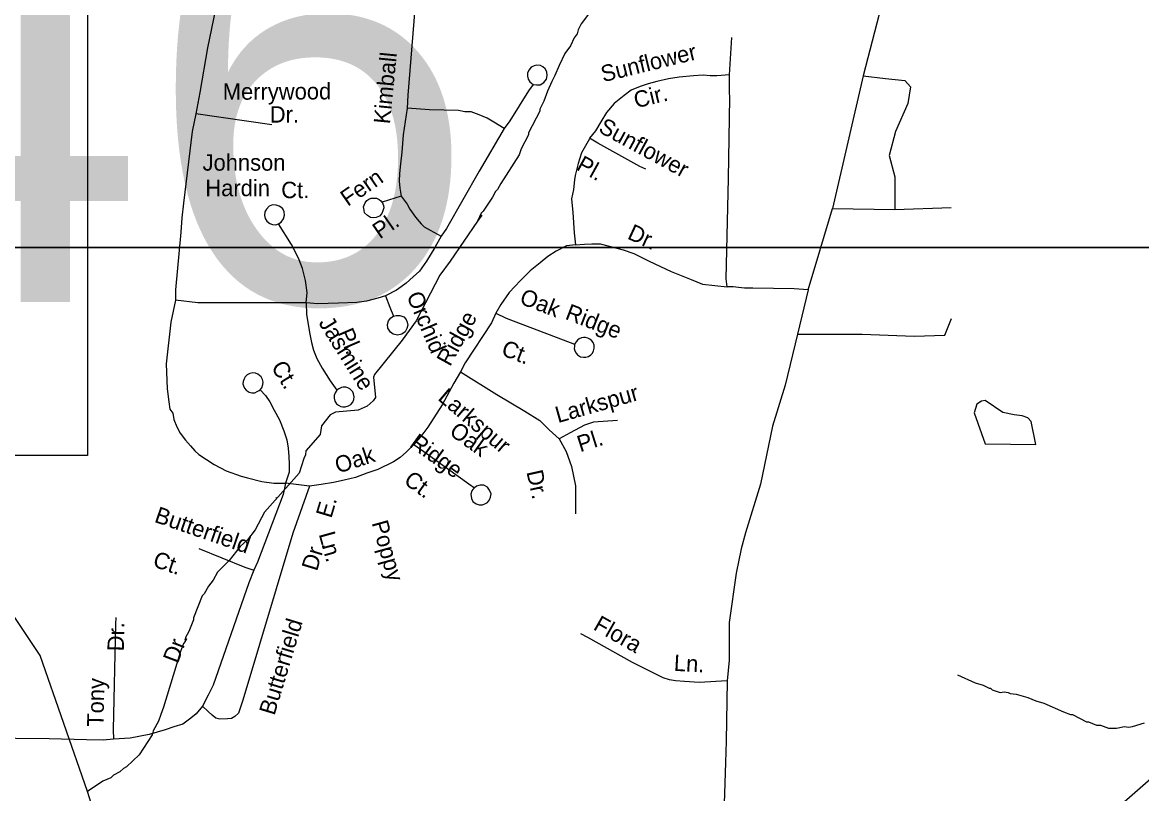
# Model space of a CAD drawing. Extents: x 1551653 to 1702041, y 811336 to 920032.
# Drawn here: x 1644240 to 1648719, y 872563 to 875651 of the extents above; entities that cross this region are included whole.
import ezdxf

# ---------------------------------------------------------------- set-up
doc = ezdxf.new("R2010")
doc.units = 0
for name, color, linetype in [('Old_Level_10', 7, 'Continuous'), ('Old_Level_28', 7, 'Continuous'), ('Old_Level_3', 7, 'Continuous'), ('Old_Level_35', 7, 'Continuous'), ('Old_Level_59', 7, 'Continuous'), ('Old_Level_62', 7, 'Continuous'), ('Old_Level_63', 7, 'Continuous')]:
    doc.layers.add(name, color=color, linetype=linetype)

msp = doc.modelspace()

# ---------------------------------------------------------------- linework, layer by layer
at = {"layer": 'Old_Level_28'}
msp.add_lwpolyline([(1644171.765, 866437.637), (1644300.244, 866668.28), (1644396.093, 866923.417), (1644465.371, 867143.232), (1644567.338, 867353.463), (1644731.686, 867707.255), (1644918.027, 868126.247), (1645161.503, 868653.762), (1645269.59, 868868.076), (1645326.692, 868957.884), (1645563.256, 869215.062), (1645824.294, 869502.855), (1646259.715, 869973.061), (1646877.039, 870634.654), (1647240.043, 871036.748), (1647534.593, 871369.737), (1647960.818, 871814.695), (1648510.383, 872409.108), (1648820.365, 872680.572), (1649443.716, 873199.493), (1649851.587, 873532.19), (1650574.242, 874119.545)], dxfattribs=at)
at = {"layer": 'Old_Level_3'}
msp.add_lwpolyline([(1644499.893, 873917.443), (1644373.5, 873917.443), (1638041.177, 873917.443), (1637663.375, 873917.443), (1637663.375, 874208.736), (1637663.375, 876836.045), (1644499.893, 876836.045), (1644499.893, 875465.476), (1644499.893, 873917.443)], dxfattribs=at)
at = {"layer": 'Old_Level_35'}
for p, q in [((1647749.319, 876000.032), (1647604.609, 875437.574)), ((1647069.65, 875441.87), (1647078.439, 875591.222)), ((1647604.609, 875437.574), (1647482.127, 874906.422)), ((1644934.686, 875286.261), (1645238.132, 875242.314)), ((1647384.911, 874580.697), (1647482.127, 874906.422)), ((1647482.127, 874906.422), (1647730.803, 874902.708)), ((1647730.803, 874902.708), (1647957.209, 874910.136)), ((1647384.911, 874580.697), (1647341.285, 874402.925)), ((1645388.81, 873795.041), (1645292.593, 873806.149))]:
    msp.add_line(p, q, dxfattribs=at)
for points in [[(1645078.524, 876044.737), (1645066.845, 875970.727), (1645051.273, 875892.822), (1645020.13, 875744.802), (1644981.201, 875550.039), (1644950.058, 875370.857), (1644934.486, 875285.162), (1644918.915, 875215.047), (1644884.522, 874927.289), (1644877.541, 874869.398), (1644874.562, 874811.426), (1644852.643, 874579.937), (1644852.216, 874539.323)], [(1645822.067, 875857.765), (1645814.281, 875756.488), (1645782.103, 875360.505), (1645779.245, 875308.534)], [(1646277.882, 875407.812), (1646284.391, 875403.278), (1646297.55, 875400.807), (1646312.176, 875401.713), (1646326.96, 875410.417), (1646337.235, 875423.615), (1646340.549, 875438.957), (1646339.25, 875453.789), (1646332.288, 875465.738), (1646323.046, 875473.73), (1646313.141, 875478.737), (1646298.367, 875480.436), (1646287.301, 875477.46), (1646275.972, 875471.486), (1646266.743, 875460.469), (1646261.274, 875447.372), (1646261.051, 875436.371), (1646263.407, 875424.314), (1646270.601, 875413.963), (1646277.882, 875407.812)], [(1647059.788, 874592.375), (1647056.564, 874625.103), (1647065.331, 875026.756), (1647070.879, 875348.629), (1647069.366, 875372.674), (1647069.65, 875388.378), (1647069.65, 875409.774), (1647069.65, 875441.87), (1647018.458, 875437.546), (1646992.667, 875437.591), (1646964.868, 875439.731), (1646926.114, 875437.799), (1646868.378, 875431.38), (1646825.871, 875424.753), (1646778.826, 875414.054), (1646744.611, 875405.495), (1646712.535, 875394.797), (1646676.182, 875379.819), (1646648.383, 875358.422), (1646607.753, 875326.326), (1646577.815, 875289.951), (1646554.293, 875253.576), (1646532.909, 875217.201), (1646508.844, 875188.247)], [(1646284.391, 875403.278), (1646265.247, 875377.051), (1646191.153, 875256.49), (1646168.535, 875226.733)], [(1647604.609, 875437.574), (1647693.687, 875426.43), (1647771.63, 875419.002), (1647793.9, 875393.001), (1647782.765, 875326.144), (1647734.514, 875214.713), (1647708.533, 875118.14), (1647730.803, 875032.71), (1647730.803, 874902.708)], [(1645779.245, 875308.534), (1645763.156, 875201.417), (1645758.13, 875131.479), (1645753.395, 875085.551), (1645748.779, 875045.62), (1645748.369, 875015.613), (1645750, 874987.562), (1645755.548, 874955.233)], [(1646168.535, 875226.733), (1646127.019, 875251.592), (1646099.335, 875267.963), (1646067.574, 875280.617), (1646035.815, 875293.268), (1646010.918, 875293.777), (1645984.996, 875298.308), (1645868.781, 875300.743), (1645779.245, 875308.534)], [(1646168.535, 875226.733), (1646067.319, 875055.342), (1645937.261, 874826.653), (1645915.608, 874795.075)], [(1646508.844, 875184.506), (1646477.31, 875129.473), (1646464.48, 875086.679), (1646452.366, 875038.737), (1646449.994, 875020.374), (1646445.234, 874981.833), (1646437.902, 874944.52), (1646443.004, 874890.387), (1646447.538, 874808.248), (1646452.767, 874760.311)], [(1646734.447, 875064.189), (1646710.645, 875074.477), (1646542.443, 875167.551), (1646508.844, 875188.247)], [(1645755.548, 874955.233), (1645679.109, 874931.27), (1645682.186, 874925.204), (1645685.254, 874918.537), (1645686.445, 874908.307), (1645683.013, 874896.972), (1645678.597, 874886.454), (1645668.981, 874876.044), (1645655.251, 874870.118), (1645645.832, 874869.311), (1645632.446, 874870.384), (1645620.385, 874877.631), (1645609.614, 874889.259), (1645607.023, 874899.518), (1645604.883, 874912.369), (1645608.243, 874920.105), (1645611.829, 874929.236), (1645617.8, 874937.52), (1645625.92, 874943.16), (1645635.412, 874947.369), (1645647.633, 874948.12), (1645657.219, 874947.123), (1645667.725, 874942.307), (1645674.217, 874936.772), (1645679.696, 874930.656)], [(1645755.548, 874955.233), (1645779.129, 874922.923), (1645789.742, 874903.497), (1645812.705, 874871.614), (1645828.344, 874853.484), (1645836.386, 874845.314), (1645848.141, 874833.07), (1645871.865, 874818.779), (1645915.608, 874795.075)], [(1645265.362, 874845.124), (1645275.707, 874851.919), (1645284.965, 874864.337), (1645288.883, 874879.868), (1645286.95, 874893.113), (1645282.173, 874904.219), (1645274.513, 874911.377), (1645268, 874915.711), (1645256.081, 874920.157), (1645241.481, 874920.452), (1645227.961, 874914.924), (1645216.33, 874903.956), (1645209.89, 874892.28), (1645209.014, 874878.69), (1645211.17, 874866.64), (1645218.135, 874854.891), (1645229.552, 874845.652), (1645241.281, 874841.814), (1645254.47, 874840.944), (1645265.362, 874845.124)], [(1645375.404, 874528.146), (1645379.262, 874570.292), (1645373.413, 874617.237), (1645361.195, 874665.912), (1645348.104, 874701.201), (1645331.969, 874734.347), (1645316.92, 874761.866), (1645265.362, 874845.124)], [(1645915.608, 874795.075), (1645890.237, 874750.571), (1645856.901, 874695.617), (1645828.469, 874655.571), (1645804.178, 874632.05), (1645775.644, 874606.617), (1645755.552, 874592.818), (1645737.055, 874578.586), (1645692.77, 874556.073)], [(1646452.767, 874760.311), (1646417.046, 874757.259), (1646375.99, 874735.881), (1646342.335, 874714.553), (1646312.004, 874689.156), (1646271.505, 874655.96), (1646232.723, 874618.529), (1646187.9, 874569.412), (1646155.118, 874522.05), (1646135, 874487.24)], [(1646452.767, 874760.311), (1646488.853, 874763.582), (1646518.899, 874764.97), (1646540.907, 874764.724), (1646552.708, 874764.485), (1646588.551, 874755.751), (1646644.276, 874740.807), (1646686.202, 874726.148), (1646747.603, 874694.882), (1646836.809, 874653.445), (1646916.215, 874622.011), (1646961.854, 874603.071), (1647059.788, 874592.375)], [(1647384.911, 874580.697), (1647329.057, 874584.034), (1647162.327, 874587.37), (1647129.845, 874587.794), (1647105.879, 874590.08), (1647083.917, 874592.531), (1647059.788, 874592.375)], [(1645692.77, 874556.073), (1645662.764, 874546.677), (1645616.507, 874535.41), (1645578.381, 874530.184), (1645504.487, 874527.484), (1645422.387, 874524.951), (1645375.404, 874528.146)], [(1645692.77, 874556.073), (1645710.064, 874510.896), (1645725.536, 874474.761)], [(1644852.216, 874539.323), (1644833.712, 874450.454), (1644815.209, 874283.824), (1644818.91, 874183.845), (1644826.311, 874132.005), (1644830.011, 874102.381), (1644842.647, 874086.857), (1644846.318, 874060.768), (1644857.952, 874032.517), (1644871.426, 874006.428), (1644893.06, 873977.97), (1644912.82, 873955.755), (1644930.416, 873935.388), (1644946.347, 873921.654), (1645007.768, 873881.582), (1645055.881, 873856.392), (1645114.871, 873834.577), (1645140.756, 873828.249), (1645198.486, 873813.265), (1645246.376, 873806.69), (1645292.593, 873806.149)], [(1645375.404, 874528.146), (1645292.04, 874528.146), (1645111.972, 874528.146), (1644941.907, 874528.146), (1644852.216, 874539.323)], [(1645375.404, 874528.146), (1645376.664, 874481.893), (1645389.679, 874403.583), (1645397.192, 874369.61), (1645404.984, 874339.436), (1645418.498, 874305.342), (1645439.931, 874267.084), (1645471.326, 874216.615), (1645498.76, 874178.236)], [(1645725.536, 874474.761), (1645736.209, 874477.943), (1645750.201, 874477.261), (1645766.097, 874471.733), (1645775.487, 874461.135), (1645779.299, 874451.654), (1645782.055, 874439.59), (1645778.761, 874425.25), (1645771.907, 874412.983), (1645758.495, 874402.848), (1645740.402, 874398.813), (1645723.066, 874402.369), (1645712.629, 874410.784), (1645702.941, 874426.391), (1645701.652, 874441.628), (1645705.543, 874455.955), (1645714.998, 874468.17), (1645725.536, 874474.761)], [(1646135, 874487.24), (1646116.811, 874448.573), (1646012.103, 874288.61), (1645992.94, 874251.575)], [(1646135, 874487.24), (1646176.223, 874467.591), (1646432.365, 874369.127), (1646449.261, 874363.579)], [(1647341.285, 874402.925), (1647601.095, 874402.925), (1647808.943, 874395.497), (1647931.425, 874399.211), (1647957.406, 874466.069)], [(1646449.261, 874363.579), (1646448.854, 874353.382), (1646448.296, 874345.587), (1646450.701, 874335.935), (1646455.714, 874326.627), (1646461.981, 874319.895), (1646472.84, 874312.67), (1646485.403, 874310.413), (1646495.015, 874310.82), (1646505.281, 874313.812), (1646514.212, 874320.033), (1646520.77, 874327.506), (1646525.747, 874336.207), (1646527.975, 874347.368), (1646527.417, 874359.189), (1646523.614, 874369.071), (1646518.756, 874376.174), (1646511.288, 874382.929), (1646502.975, 874387.299), (1646493.608, 874389.291), (1646485.019, 874390.068), (1646476.774, 874388.034), (1646468.493, 874384.199), (1646461.594, 874379.537), (1646456.446, 874372.437), (1646452.338, 874367.319), (1646449.261, 874363.579)], [(1647341.285, 874402.925), (1647293.034, 874198.636), (1647241.072, 874035.205), (1647193.218, 873802.166), (1647133.271, 873607.527), (1647116.165, 873543.839), (1647096.716, 873445.589), (1647068.306, 873248.927), (1647068.895, 873097.072), (1647059.683, 873015.442)], [(1645191.147, 874180.627), (1645198.109, 874188.291), (1645202.377, 874201.411), (1645203.378, 874211.194), (1645200.996, 874222.05), (1645195.986, 874231.558), (1645188.912, 874237.903), (1645181.603, 874242.657), (1645172.679, 874246.64), (1645161.511, 874248.468), (1645150.038, 874245.298), (1645139.529, 874240.111), (1645131.567, 874232.467), (1645126.796, 874224.16), (1645123.388, 874214.022), (1645122.59, 874204.232), (1645124.224, 874195.997), (1645128.643, 874187.1), (1645134.884, 874178.97), (1645147.531, 874171.109), (1645158.673, 874168.081), (1645170.487, 874168.438), (1645179.782, 874172.854), (1645188.069, 874176.886), (1645191.147, 874180.627)], [(1645992.94, 874251.575), (1645966.77, 874206.687), (1645919.661, 874119.673), (1645862.221, 874030.789), (1645845.767, 874008.912), (1645832.175, 873989.975), (1645806.984, 873961.671)], [(1645992.94, 874251.575), (1646138.738, 874161.799), (1646250.892, 874094.465), (1646310.706, 874057.059), (1646348.091, 874019.652), (1646387.987, 873983.888)], [(1645505.883, 874184.092), (1645498.76, 874178.236), (1645491.559, 874168.574), (1645487.73, 874157.445), (1645487.303, 874146.248), (1645489.879, 874135.191), (1645496.87, 874124.643), (1645504.741, 874118.078), (1645513.652, 874113.495), (1645522.421, 874111.714), (1645531.421, 874111.533), (1645544.508, 874115.467), (1645553.642, 874121.687), (1645561.637, 874131.13), (1645565.843, 874141.248), (1645567.274, 874152.425), (1645565.112, 874164.276), (1645561.657, 874171.553), (1645555.801, 874178.675), (1645550.105, 874183.994), (1645542.776, 874187.744), (1645533.829, 874190.529), (1645523.632, 874190.936), (1645517.402, 874189.663), (1645508.32, 874185.844), (1645505.883, 874184.092)], [(1645191.147, 874180.627), (1645212.689, 874157.375), (1645230.185, 874132.205), (1645247.518, 874098.832), (1645268.532, 874059.584), (1645286.258, 874016.198), (1645298.121, 873979.538), (1645304.047, 873946.198), (1645306.386, 873913.731), (1645307.941, 873881.881), (1645307.288, 873849.876), (1645292.593, 873806.149)], [(1646621.129, 874057.946), (1646524.912, 874050.541), (1646489.684, 874039.29), (1646431.739, 874007.495), (1646387.987, 873983.888)], [(1645806.984, 873961.671), (1645777.379, 873932.048), (1645751.475, 873909.831), (1645725.571, 873891.316), (1645662.659, 873861.693), (1645618.177, 873846.206), (1645573.216, 873829.713), (1645527.163, 873818.44), (1645484.952, 873809.293), (1645435.145, 873800.5), (1645388.81, 873795.041)], [(1645806.984, 873961.671), (1645846.427, 873933.052), (1646026.298, 873803.722), (1646049.182, 873787.649)], [(1646387.987, 873983.888), (1646415.383, 873933.615), (1646437.813, 873873.765), (1646452.767, 873795.209), (1646452.767, 873682.988)], [(1645388.81, 873795.041), (1645322.199, 873606.193), (1645121.632, 872937.302), (1645113.263, 872909.455), (1645104.775, 872885.616), (1645090.487, 872871.899), (1645076.321, 872864.182), (1645060.478, 872862.503), (1645030.435, 872861.112), (1645014.51, 872865.239), (1644998.752, 872877.565), (1644982.833, 872891.899), (1644961.275, 872914.15)], [(1645292.593, 873806.149), (1645283.012, 873760.698), (1645180.459, 873490.43), (1645166.001, 873458.304)], [(1646042.853, 873781.576), (1646038.723, 873775.254), (1646034.058, 873762.344), (1646036.722, 873745.681), (1646042.673, 873733.351), (1646056.085, 873723.673), (1646068.201, 873719.224), (1646081.413, 873719.355), (1646093.723, 873724.51), (1646100.606, 873728.371), (1646109.251, 873740.202), (1646113.864, 873750.513), (1646115.931, 873763.679), (1646108.838, 873778.834), (1646101.462, 873790.189), (1646086.616, 873798.095), (1646086.616, 873798.095), (1646071.813, 873798.397), (1646056.735, 873794.9), (1646049.182, 873787.649), (1646042.853, 873781.576)], [(1644946.309, 873544.663), (1645130.207, 873469.439), (1645166.001, 873458.304)], [(1645166.001, 873458.304), (1645146.385, 873407.273), (1645002.791, 872997.552), (1644983.975, 872957.913), (1644961.275, 872914.15)], [(1644613.877, 873268.214), (1644613.152, 873242.413), (1644603.769, 872820.564), (1644603.966, 872780.938)], [(1647059.683, 873015.442), (1646947.743, 873008.963), (1646889.774, 873012.142), (1646853.807, 873014.675), (1646829.883, 873019.167), (1646804.04, 873027.497), (1646681.195, 873087.828), (1646502.951, 873188.91), (1646475.231, 873203.48)], [(1647059.683, 873015.442), (1647055.971, 872774.01), (1647053.468, 872687.491), (1647045.269, 872441.717), (1647024.781, 872009.458), (1646997.122, 871575.862), (1646972.861, 871430.223)], [(1644961.275, 872914.15), (1644934.818, 872882.67), (1644914.451, 872865.072), (1644882.158, 872841.715), (1644845.905, 872830.245), (1644811.653, 872818.936), (1644747.434, 872800.032), (1644671.092, 872785.374), (1644603.966, 872780.938)], [(1644603.966, 872780.938), (1644563.07, 872777.365), (1644497.057, 872778.51), (1644347.267, 872783.156), (1644213.202, 872783.684), (1644120.196, 872798.198)]]:
    msp.add_lwpolyline(points, dxfattribs=at)
at = {"layer": 'Old_Level_59'}
msp.add_lwpolyline([(1644828.743, 868801.412), (1644827.349, 868896.854), (1644741.316, 868962.913), (1644492.487, 869158.06), (1644371.435, 869252.269), (1644317.634, 869534.895), (1644398.335, 869723.313), (1644371.435, 869844.439), (1644476.083, 870184.653), (1644504.503, 870351.35), (1644579.913, 870934.57), (1644597.167, 871584.543), (1644626.724, 871903.633), (1644624.274, 872175.818), (1644500.587, 872571.767), (1644310.848, 873115.952), (1644141.802, 873368.52)], dxfattribs=at)
at = {"layer": 'Old_Level_62'}
for p, q in [((1646078.873, 874879.833), (1646061.648, 874854.817)), ((1646061.648, 874854.817), (1645951.741, 874695.389)), ((1645366.522, 873905.733), (1645347.555, 873845.858)), ((1645257.024, 873749.688), (1645253.538, 873746.613)), ((1644793.504, 872880.37), (1644784.687, 872853.713))]:
    msp.add_line(p, q, dxfattribs=at)
for points in [[(1646504.869, 875684.56), (1646476.264, 875644.985), (1646463.858, 875621.199), (1646459.655, 875605.307), (1646447.351, 875589.518), (1646432.895, 875557.735), (1646410.34, 875526.157), (1646387.579, 875478.585), (1646370.97, 875438.805), (1646358.564, 875415.019), (1646341.955, 875375.341), (1646327.293, 875335.561), (1646310.787, 875303.881), (1646310.684, 875295.884), (1646265.265, 875208.634), (1646265.163, 875200.637), (1646236.25, 875145.17), (1646227.843, 875121.282), (1646154.024, 875006.555), (1646141.619, 874982.769), (1646133.519, 874974.875), (1646121.114, 874951.089), (1646084.307, 874895.724), (1646076.105, 874887.83), (1646061.648, 874854.817)], [(1645951.741, 874695.389), (1645910.73, 874638.692), (1645815.176, 874457.016), (1645759.812, 874378.891)], [(1645759.812, 874378.891), (1645648.879, 874242.121), (1645645.495, 874230.741), (1645652.57, 874148.925), (1645644.162, 874135.904), (1645619.454, 874115.091), (1645583.262, 874099.2), (1645493.347, 874090.69), (1645472.021, 874079.617), (1645437.06, 874035.941), (1645431.728, 874001.697), (1645373.699, 873935.568), (1645373.494, 873919.266), (1645366.522, 873905.733)], [(1648208.954, 874079.412), (1648164.048, 874089.87), (1648092.689, 874137.237), (1648078.028, 874134.879), (1648058.958, 874123.191), (1648048.193, 874088.127), (1648093.305, 873963.865), (1648296.101, 873961.405), (1648276.826, 874052.653), (1648263.293, 874067.827), (1648241.045, 874076.336), (1648208.954, 874079.412)], [(1645347.555, 873845.858), (1645209.042, 873690.736), (1645171.928, 873619.378), (1645141.272, 873579.905), (1645110.822, 873552.428), (1645067.966, 873497.167), (1645021.214, 873449.902), (1645002.76, 873418.222), (1644984.305, 873394.538), (1644967.798, 873362.858), (1644959.699, 873354.963), (1644924.327, 873267.611), (1644924.225, 873259.614), (1644905.36, 873211.939), (1644893.057, 873188.153), (1644890.801, 873172.159), (1644884.65, 873164.265), (1644872.141, 873132.482), (1644804.577, 872909.693), (1644793.504, 872880.37)], [(1647981.449, 873039.593), (1648052.909, 873006.375), (1648084.692, 872997.865), (1648108.581, 872985.459), (1648114.527, 872985.357), (1648120.474, 872979.205), (1648136.365, 872972.951), (1648152.257, 872968.645), (1648168.251, 872970.388), (1648184.245, 872968.132), (1648192.14, 872964.031), (1648216.131, 872961.571), (1648263.908, 872948.755), (1648295.588, 872934.299), (1648327.474, 872925.687), (1648406.829, 872890.418), (1648434.716, 872879.857), (1648442.713, 872879.755), (1648498.18, 872850.843), (1648506.177, 872850.638), (1648537.96, 872838.129), (1648553.954, 872837.822), (1648585.737, 872825.314), (1648617.725, 872824.801), (1648649.816, 872832.285), (1648665.81, 872829.927), (1648681.804, 872831.67), (1648730.094, 872846.844)], [(1644784.687, 872853.713), (1644763.054, 872814.343), (1644758.748, 872798.452), (1644707.485, 872719.302), (1644656.734, 872670.192), (1644644.636, 872664.348), (1644630.385, 872650.609), (1644604.241, 872637.076), (1644594.091, 872627.233), (1644561.795, 872613.802), (1644500.587, 872571.767)]]:
    msp.add_lwpolyline(points, dxfattribs=at)
at = {"layer": 'Old_Level_63'}
for points in [[(1633724.041, 918191.523), (1696240.113, 918191.523), (1696240.113, 874749.337), (1633724.041, 874749.337), (1633724.041, 918191.523)], [(1631612.821, 874749.337), (1694128.892, 874749.337), (1694128.892, 831307.151), (1631612.821, 831307.151), (1631612.821, 874749.337)]]:
    msp.add_lwpolyline(points, dxfattribs=at)

# ---------------------------------------------------------------- texts
at = {"layer": 'Old_Level_10'}
for s, height, rotation, p in [('Kimball', 65.6167, 84.336408, (1645710.603, 875242.307)), ('Sunflower', 65.6167, 13.750647, (1646563.9, 875411.546)), ('Merrywood', 65.6167, 0.250856, (1645041.955, 875341.232)), ('Cir.', 65.6167, 13.750647, (1646695.578, 875306.963)), ('Dr.', 65.6167, 0.10035, (1645229.993, 875250.14)), ('Sunflower', 65.6167, 331.372361, (1646541.225, 875214.66)), ('Pl.', 65.6167, 331.042178, (1646452.97, 875063.729)), ('Fern', 65.6167, 34.65535, (1645541.772, 874912.563)), ('Pl.', 65.6167, 34.65535, (1645670.256, 874782.077)), ('Dr.', 65.6167, 335.084708, (1646656.936, 874786.974)), ('Orchid', 65.6167, 293.179753, (1645775.788, 874557.166)), ('Oak', 65.6167, 338.972522, (1646225.422, 874526.78)), ('Ridge', 65.6167, 338.972522, (1646408.183, 874464.942)), ('Jasmine', 65.6167, 301.883692, (1645423.325, 874448.525)), ('Ridge', 65.6167, 61.150208, (1645951.211, 874270.526)), ('Pl.', 65.6167, 293.179753, (1645500.045, 874409.672)), ('Ct.', 65.6167, 338.972522, (1646152.106, 874320.649)), ('Ct.', 65.6167, 301.883692, (1645233.121, 874271.609)), ('Larkspur', 65.6167, 319.656494, (1645898.764, 874142.192)), ('Larkspur', 65.6167, 15.933061, (1646383.338, 874046.712)), ('Oak', 65.6167, 324.283297, (1645944.14, 874003.27)), ('Pl.', 65.6167, 17.460844, (1646472.021, 873930.105)), ('Ridge', 65.6167, 324.283297, (1645785.429, 873956.108)), ('Oak', 65.6167, 18.014028, (1645502.972, 873844.372)), ('Ct.', 65.6167, 324.283297, (1645761.848, 873807.633)), ('Dr.', 65.6167, 282.471953, (1646256.651, 873851.689)), ('E.', 65.6167, 73.216539, (1645475.97, 873663.038)), ('Butterfield', 65.61666, 341.005089, (1644764.387, 873652.162)), ('Poppy', 65.6167, 285.513769, (1645637.244, 873647.648)), ('Ln.', 65.6167, 285.513769, (1645425.452, 873602.629)), ('Dr.', 65.6167, 73.216539, (1645418.735, 873451.325)), ('Ct.', 65.6167, 341.005089, (1644757.502, 873474.289)), ('Butterfield', 65.61666, 73.216539, (1645248.506, 872873.631)), ('Flora', 65.6167, 330.442408, (1646520.615, 873222.642)), ('Dr.', 65.6167, 88.725783, (1644645.646, 873132.752)), ('Dr.', 65.6167, 69.218819, (1644861.71, 873081.406)), ('Ln.', 65.6167, 356.860939, (1646845.727, 873055.164)), ('Tony', 65.6167, 88.725783, (1644564.204, 872830.444))]:
    msp.add_text(s, height=height, rotation=rotation, dxfattribs=at).set_placement(p)
for s, p in [('Johnson', (1644960.979, 875057.616)), ('Hardin', (1644972.062, 874955.354)), ('Ct.', (1645275.815, 874947.562))]:
    msp.add_text(s, height=65.6167, dxfattribs=at).set_placement(p)
at = {"layer": 'Old_Level_3'}
msp.add_text('B-4746', height=1788.0542, dxfattribs=at).set_placement((1638351.896, 874531.653))

doc.saveas('drawing.dxf')
